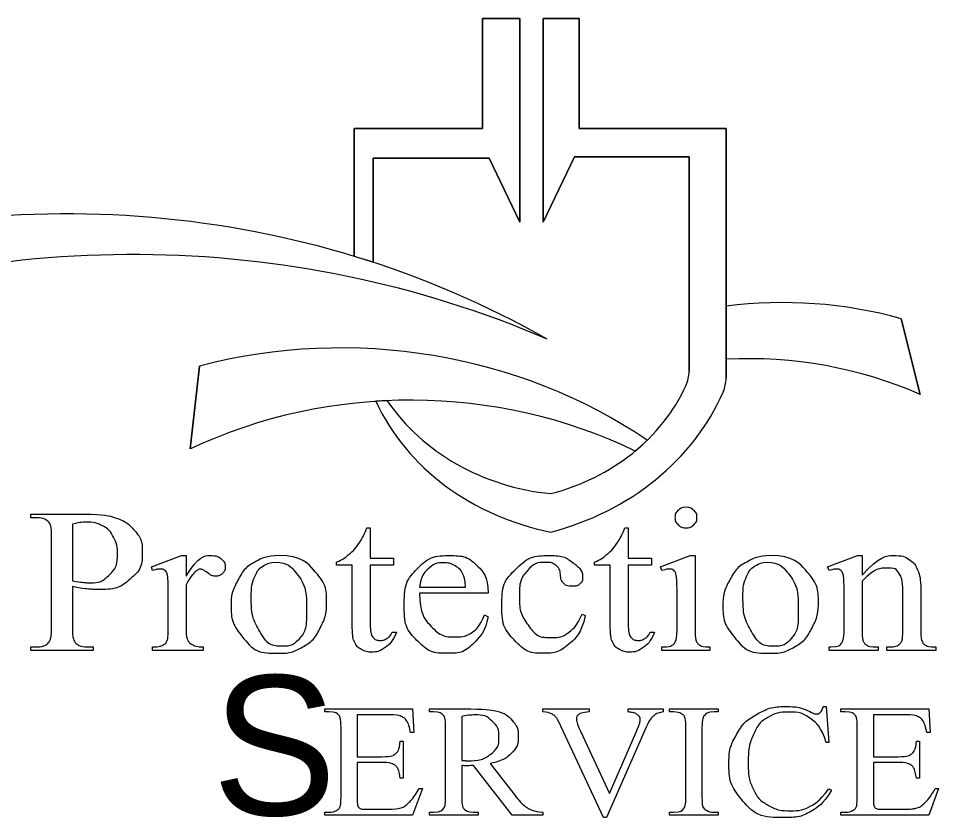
# Model space of a CAD drawing. Extents: x -97 to 34, y -21 to 22.
# Drawn here: x -95.679 to -94.373, y -18.717 to -17.583 of the extents above; entities that cross this region are included whole.
import ezdxf

# ---------------------------------------------------------------- set-up
doc = ezdxf.new("R2010")
doc.units = 0
doc.layers.add('SH_Data', color=7, linetype='Continuous')

msp = doc.modelspace()

# ---------------------------------------------------------------- linework, layer by layer
at = {"layer": 'SH_Data'}
for p, q in [((-94.6744, -17.9919), (-94.6744, -18.0671)), ((-94.399, -18.117), (-94.4257, -18.0096)), ((-95.4219, -18.0767), (-95.4348, -18.1944))]:
    msp.add_line(p, q, dxfattribs=at)
for points in [[(-95.2023, -17.921), (-95.2023, -17.7396), (-95.0199, -17.7396), (-95.0199, -17.5835), (-94.9672, -17.5835), (-94.9672, -17.8724), (-95.0105, -17.7818), (-95.1755, -17.7818), (-95.1755, -17.9295)], [(-95.1755, -17.9295), (-95.1755, -17.7818), (-95.0105, -17.7818), (-94.9672, -17.8724), (-94.9672, -17.5835), (-95.0199, -17.5835), (-95.0199, -17.7396), (-95.2023, -17.7396), (-95.2023, -17.921)], [(-94.7269, -18.084), (-94.7269, -17.7797), (-94.8896, -17.7797), (-94.9339, -17.8724), (-94.9339, -17.5835), (-94.8828, -17.5835), (-94.8828, -17.7396), (-94.6744, -17.7396), (-94.6744, -18.0938)], [(-94.6744, -18.0938), (-94.6744, -17.7396), (-94.8828, -17.7396), (-94.8828, -17.5835), (-94.9339, -17.5835), (-94.9339, -17.8724), (-94.8896, -17.7797), (-94.7269, -17.7797), (-94.7269, -18.084)], [(-94.4257, -18.0096), (-94.399, -18.117)], [(-95.4348, -18.1944), (-95.4219, -18.0767)], [(-95.6535, -18.2919), (-95.6613, -18.2919), (-95.6613, -18.2867), (-95.5852, -18.2867)], [(-95.6022, -18.301), (-95.6022, -18.3815)], [(-95.1842, -18.3065), (-95.1795, -18.3065)], [(-95.1795, -18.3065), (-95.1795, -18.3495), (-95.1466, -18.3495), (-95.1466, -18.3595), (-95.1795, -18.3595), (-95.1795, -18.4444)], [(-94.818, -18.3065), (-94.8133, -18.3065)], [(-94.8133, -18.3065), (-94.8133, -18.3495), (-94.7804, -18.3495), (-94.7804, -18.3595), (-94.8133, -18.3595), (-94.8133, -18.4444)], [(-95.6316, -18.4461), (-95.6316, -18.3211)], [(-95.4884, -18.3669), (-95.49, -18.3617), (-95.4473, -18.3457), (-95.4409, -18.3457)], [(-95.4409, -18.3457), (-95.4409, -18.3751)], [(-94.7654, -18.3669), (-94.7676, -18.3617), (-94.7252, -18.3457), (-94.7185, -18.3457)], [(-94.7185, -18.3457), (-94.7185, -18.4508)], [(-94.5282, -18.3669), (-94.5305, -18.3617), (-94.488, -18.3457), (-94.4814, -18.3457), (-94.4814, -18.3734)], [(-95.2049, -18.4476), (-95.2049, -18.3595), (-95.2272, -18.3595), (-95.2272, -18.3548)], [(-94.8387, -18.4476), (-94.8387, -18.3595), (-94.861, -18.3595), (-94.861, -18.3548)], [(-95.4409, -18.3871), (-95.4409, -18.4498)], [(-94.4814, -18.3819), (-94.4814, -18.4508)], [(-95.6022, -18.3897), (-95.6022, -18.4461)], [(-95.4663, -18.4508), (-95.4663, -18.4003)], [(-95.1095, -18.3907), (-95.0443, -18.3907)], [(-95.0123, -18.3989), (-95.1095, -18.3989)], [(-94.744, -18.4508), (-94.744, -18.4005)], [(-94.4236, -18.4508), (-94.4236, -18.3973)], [(-94.3981, -18.395), (-94.3981, -18.4508)], [(-94.5069, -18.4508), (-94.5069, -18.4022)], [(-95.0171, -18.4298), (-95.0123, -18.4326)], [(-94.8787, -18.4286), (-94.8742, -18.4306)], [(-95.1482, -18.4544), (-95.1423, -18.4544)], [(-94.782, -18.4544), (-94.7761, -18.4544)], [(-95.5804, -18.4752), (-95.5725, -18.4752), (-95.5725, -18.4804), (-95.6613, -18.4804), (-95.6613, -18.4752), (-95.6535, -18.4752)], [(-95.4164, -18.4752), (-95.4164, -18.4804), (-95.4884, -18.4804), (-95.4884, -18.4752)], [(-94.6973, -18.4752), (-94.6973, -18.4804), (-94.7654, -18.4804), (-94.7654, -18.4752)], [(-94.4584, -18.4752), (-94.4584, -18.4804), (-94.5283, -18.4804), (-94.5283, -18.4752), (-94.5252, -18.4752)], [(-94.3767, -18.4752), (-94.3767, -18.4804), (-94.4464, -18.4804), (-94.4464, -18.4752), (-94.4435, -18.4752)], [(-95.2383, -18.5674), (-95.244, -18.5674), (-95.244, -18.5633), (-95.1193, -18.5633), (-95.1176, -18.5965), (-95.1222, -18.5965)], [(-95.198, -18.5716), (-95.198, -18.631), (-95.1625, -18.631)], [(-95.1536, -18.5716), (-95.198, -18.5716)], [(-95.0895, -18.5674), (-95.0955, -18.5674), (-95.0955, -18.5633), (-95.0367, -18.5633)], [(-94.9347, -18.5674), (-94.9347, -18.5633), (-94.8687, -18.5633), (-94.8687, -18.5674)], [(-94.8134, -18.5674), (-94.8134, -18.5633), (-94.7637, -18.5633)], [(-94.7637, -18.5633), (-94.7637, -18.5674)], [(-94.7488, -18.5674), (-94.7546, -18.5674), (-94.7546, -18.5633), (-94.6855, -18.5633), (-94.6855, -18.5674), (-94.6913, -18.5674)], [(-94.5365, -18.5599), (-94.5322, -18.5599)], [(-94.5322, -18.5599), (-94.5285, -18.6111), (-94.5322, -18.6111)], [(-94.5056, -18.5674), (-94.5114, -18.5674), (-94.5114, -18.5633), (-94.3866, -18.5633), (-94.3849, -18.5965), (-94.3896, -18.5965)], [(-94.4654, -18.5716), (-94.4654, -18.631), (-94.4298, -18.631)], [(-94.421, -18.5716), (-94.4654, -18.5716)], [(-95.0496, -18.5739), (-95.0496, -18.6366)], [(-95.2209, -18.6873), (-95.2209, -18.5896)], [(-95.0724, -18.6873), (-95.0724, -18.5901)], [(-94.7879, -18.5892), (-94.8441, -18.7174), (-94.8486, -18.7174), (-94.9091, -18.5875)], [(-94.8811, -18.5949), (-94.84, -18.6832), (-94.8019, -18.596)], [(-94.7314, -18.6873), (-94.7314, -18.5901)], [(-94.7086, -18.5901), (-94.7086, -18.6873)], [(-94.4882, -18.6873), (-94.4882, -18.5896)], [(-95.137, -18.6091), (-95.1327, -18.6091), (-95.1327, -18.6617), (-95.137, -18.6617)], [(-94.4043, -18.6091), (-94.4, -18.6091), (-94.4, -18.6617), (-94.4043, -18.6617)], [(-95.1625, -18.6393), (-95.198, -18.6393), (-95.198, -18.6889)], [(-95.0496, -18.6436), (-95.0496, -18.6873)], [(-94.9347, -18.714), (-94.9779, -18.714), (-95.0328, -18.6436)], [(-95.0094, -18.6407), (-94.9758, -18.6838)], [(-94.4298, -18.6393), (-94.4654, -18.6393), (-94.4654, -18.6889)], [(-95.1102, -18.6762), (-95.1054, -18.6762), (-95.1194, -18.714), (-95.244, -18.714), (-95.244, -18.7099), (-95.2383, -18.7099)], [(-94.3775, -18.6762), (-94.3728, -18.6762), (-94.3867, -18.714), (-94.5114, -18.714), (-94.5114, -18.7099), (-94.5056, -18.7099)], [(-94.5285, -18.6764), (-94.5248, -18.6787)], [(-95.1847, -18.7057), (-95.1572, -18.7057)], [(-95.0327, -18.7099), (-95.0264, -18.7099), (-95.0264, -18.714), (-95.0955, -18.714), (-95.0955, -18.7099), (-95.0895, -18.7099)], [(-94.9347, -18.7099), (-94.9347, -18.714)], [(-94.6855, -18.7099), (-94.6855, -18.714), (-94.7546, -18.714), (-94.7546, -18.7099), (-94.7488, -18.7099)], [(-94.6913, -18.7099), (-94.6855, -18.7099)], [(-94.452, -18.7057), (-94.4246, -18.7057)]]:
    msp.add_lwpolyline(points, dxfattribs=at)
for centre, major_axis, start_param, end_param in [((-95.6103, -18.9732), (1.2569, 0), 0.997452, 1.951337), ((-95.6103, -18.9732), (1.2569, 0), 0.997452, 1.951337), ((-95.5165, -19.1058), (1.3416, 0), 1.117038, 2.009874), ((-95.5165, -19.1058), (1.3416, 0), 1.117038, 2.009874), ((-95.6103, -18.9732), (1.2569, 0), 1.217583, 1.240267), ((-94.5938, -18.4823), (0.56, 0), 1.265921, 1.715192), ((-94.5938, -18.4823), (0.56, 0), 1.265921, 1.715192), ((-95.221, -18.6811), (0.7119, 0), 0.914174, 1.856971), ((-95.221, -18.6811), (0.7119, 0), 0.914174, 1.856971), ((-94.6429, -18.5512), (0.5479, 0), 1.1094, 1.628255), ((-94.6429, -18.5512), (0.5479, 0), 1.1094, 1.628255), ((-94.7891, -18.084), (0.0622, 0), 5.897596, 6.283185), ((-94.7891, -18.084), (0.0622, 0), 5.897596, 6.283185), ((-95.1223, -18.7127), (0.6639, 0), 1.069766, 2.060823), ((-95.1223, -18.7127), (0.6639, 0), 1.069766, 2.060823), ((-94.7366, -18.0938), (0.0622, 0), 5.912758, 6.283185), ((-94.7366, -18.0938), (0.0622, 0), 5.912758, 6.283185), ((-95.006, -18.006), (0.2963, 0), 4.996039, 5.897596), ((-95.006, -18.006), (0.2963, 0), 4.996039, 5.897596), ((-95.0285, -17.9935), (0.3753, 0), 4.996888, 5.912758), ((-95.0285, -17.9935), (0.3753, 0), 4.996888, 5.912758), ((-95.1223, -18.7127), (0.6639, 0), 1.62079, 1.645042), ((-94.8465, -18.0088), (0.3513, 0), 3.530906, 4.492704), ((-94.8465, -18.0088), (0.3513, 0), 3.530906, 4.492704), ((-94.8886, -17.9838), (0.3115, 0), 3.683245, 4.601468), ((-94.8886, -17.9838), (0.3115, 0), 3.683245, 4.601468), ((-95.006, -18.006), (0.2963, 0), 5.465076, 5.547118)]:
    msp.add_ellipse(centre, major_axis=major_axis, ratio=0.88499, start_param=start_param, end_param=end_param, dxfattribs=at)
for points in [[(-94.7312, -18.2772), (-94.7248, -18.2772), (-94.7203, -18.2814), (-94.7158, -18.2856), (-94.7158, -18.2916), (-94.7158, -18.2976), (-94.7203, -18.3019), (-94.7248, -18.3062), (-94.7312, -18.3062), (-94.7377, -18.3062), (-94.7423, -18.3019), (-94.7469, -18.2976), (-94.7469, -18.2916), (-94.7469, -18.2856), (-94.7423, -18.2814), (-94.7378, -18.2772), (-94.7312, -18.2772)], [(-95.6316, -18.3211), (-95.6316, -18.3027), (-95.6357, -18.2982), (-95.6417, -18.2919), (-95.6535, -18.2919)], [(-95.5852, -18.2867), (-95.5573, -18.2867), (-95.5412, -18.2921), (-95.5251, -18.2974), (-95.5141, -18.3101), (-95.503, -18.3228), (-95.503, -18.3403), (-95.503, -18.364), (-95.5198, -18.3788), (-95.5366, -18.3937), (-95.5673, -18.3937), (-95.5748, -18.3937), (-95.5835, -18.3927), (-95.5923, -18.3917), (-95.6022, -18.3897)], [(-95.6022, -18.3815), (-95.5941, -18.3829), (-95.5879, -18.3836), (-95.5816, -18.3843), (-95.5772, -18.3843), (-95.5613, -18.3843), (-95.5497, -18.3728), (-95.5382, -18.3614), (-95.5382, -18.3431), (-95.5382, -18.3305), (-95.5437, -18.3197), (-95.5492, -18.309), (-95.5593, -18.3036), (-95.5694, -18.2983), (-95.5822, -18.2983), (-95.59, -18.2983), (-95.6022, -18.301)], [(-95.2272, -18.3548), (-95.2187, -18.3517), (-95.2099, -18.3442), (-95.2011, -18.3367), (-95.1941, -18.3264), (-95.1906, -18.3209), (-95.1842, -18.3065)], [(-94.861, -18.3548), (-94.8525, -18.3517), (-94.8437, -18.3442), (-94.8349, -18.3367), (-94.8279, -18.3264), (-94.8244, -18.3209), (-94.818, -18.3065)], [(-95.4409, -18.3751), (-95.4233, -18.3457), (-95.4048, -18.3457), (-95.3963, -18.3457), (-95.3908, -18.3505), (-95.3853, -18.3553), (-95.3853, -18.3616), (-95.3853, -18.3671), (-95.3893, -18.371), (-95.3933, -18.3748), (-95.3988, -18.3748), (-95.4042, -18.3748), (-95.4108, -18.3699), (-95.4175, -18.365), (-95.4207, -18.365), (-95.4234, -18.365), (-95.4266, -18.3679), (-95.4335, -18.3737), (-95.4409, -18.3871)], [(-95.3089, -18.3457), (-95.277, -18.3457), (-95.2577, -18.3683), (-95.2413, -18.3876), (-95.2413, -18.4125), (-95.2413, -18.4301), (-95.2503, -18.4481), (-95.2594, -18.4661), (-95.2753, -18.4752), (-95.2911, -18.4843), (-95.3106, -18.4843), (-95.3423, -18.4843), (-95.361, -18.4608), (-95.3768, -18.4409), (-95.3768, -18.4163), (-95.3768, -18.3983), (-95.3672, -18.3805), (-95.3577, -18.3627), (-95.342, -18.3542), (-95.3264, -18.3457), (-95.3089, -18.3457)], [(-95.0123, -18.4326), (-95.0156, -18.4523), (-95.031, -18.4683), (-95.0465, -18.4843), (-95.0699, -18.4843), (-95.0952, -18.4843), (-95.1132, -18.466), (-95.1312, -18.4477), (-95.1312, -18.4167), (-95.1312, -18.3832), (-95.1127, -18.3645), (-95.0943, -18.3457), (-95.0663, -18.3457), (-95.0427, -18.3457), (-95.0275, -18.3602), (-95.0123, -18.3747), (-95.0123, -18.3989)], [(-94.8742, -18.4306), (-94.8799, -18.4566), (-94.8965, -18.4705), (-94.913, -18.4843), (-94.9331, -18.4843), (-94.957, -18.4843), (-94.9748, -18.4656), (-94.9926, -18.4469), (-94.9926, -18.4151), (-94.9926, -18.3843), (-94.9729, -18.365), (-94.9532, -18.3457), (-94.9256, -18.3457), (-94.9048, -18.3457), (-94.8915, -18.3559), (-94.8781, -18.3661), (-94.8781, -18.3771), (-94.8781, -18.3825), (-94.8819, -18.3859), (-94.8857, -18.3892), (-94.8924, -18.3892), (-94.9015, -18.3892), (-94.906, -18.3838), (-94.9087, -18.3809), (-94.9096, -18.3725), (-94.9104, -18.3641), (-94.9158, -18.3597), (-94.9211, -18.3554), (-94.9307, -18.3554), (-94.946, -18.3554), (-94.9554, -18.3659), (-94.9678, -18.3799), (-94.9678, -18.4029), (-94.9678, -18.4262), (-94.9555, -18.4441), (-94.9431, -18.462), (-94.9221, -18.462), (-94.9071, -18.462), (-94.8951, -18.4525), (-94.8866, -18.446), (-94.8787, -18.4286)], [(-94.611, -18.3457), (-94.5791, -18.3457), (-94.5598, -18.3683), (-94.5434, -18.3876), (-94.5434, -18.4125), (-94.5434, -18.4301), (-94.5524, -18.4481), (-94.5615, -18.4661), (-94.5773, -18.4752), (-94.5932, -18.4843), (-94.6127, -18.4843), (-94.6444, -18.4843), (-94.6631, -18.4608), (-94.6789, -18.4409), (-94.6789, -18.4163), (-94.6789, -18.3983), (-94.6693, -18.3805), (-94.6597, -18.3627), (-94.6441, -18.3542), (-94.6285, -18.3457), (-94.611, -18.3457)], [(-94.4814, -18.3734), (-94.4567, -18.3457), (-94.4344, -18.3457), (-94.4229, -18.3457), (-94.4147, -18.3511), (-94.4064, -18.3564), (-94.4015, -18.3687), (-94.3981, -18.3773), (-94.3981, -18.395)], [(-95.3137, -18.3551), (-95.3218, -18.3551), (-95.33, -18.3596), (-95.3382, -18.3641), (-95.3432, -18.3753), (-95.3483, -18.3866), (-95.3483, -18.4043), (-95.3483, -18.4328), (-95.3361, -18.4535), (-95.3239, -18.4742), (-95.304, -18.4742), (-95.2891, -18.4742), (-95.2795, -18.4628), (-95.2698, -18.4514), (-95.2698, -18.4236), (-95.2698, -18.3887), (-95.2859, -18.3688), (-95.2968, -18.3551), (-95.3137, -18.3551)], [(-95.0443, -18.3907), (-95.045, -18.3781), (-95.0475, -18.373), (-95.0513, -18.365), (-95.059, -18.3604), (-95.0666, -18.3559), (-95.0749, -18.3559), (-95.0876, -18.3559), (-95.0977, -18.3651), (-95.1078, -18.3743), (-95.1095, -18.3907)], [(-94.6157, -18.3551), (-94.6239, -18.3551), (-94.6321, -18.3596), (-94.6403, -18.3641), (-94.6453, -18.3753), (-94.6504, -18.3866), (-94.6504, -18.4043), (-94.6504, -18.4328), (-94.6382, -18.4535), (-94.626, -18.4742), (-94.6061, -18.4742), (-94.5912, -18.4742), (-94.5816, -18.4628), (-94.5719, -18.4514), (-94.5719, -18.4236), (-94.5719, -18.3887), (-94.588, -18.3688), (-94.5989, -18.3551), (-94.6157, -18.3551)], [(-95.4663, -18.4003), (-95.4663, -18.3775), (-95.4673, -18.3731), (-95.4683, -18.3688), (-95.471, -18.3668), (-95.4737, -18.3648), (-95.4777, -18.3648), (-95.4824, -18.3648), (-95.4884, -18.3669)], [(-94.744, -18.4005), (-94.744, -18.3792), (-94.7453, -18.3729), (-94.7464, -18.3684), (-94.7487, -18.3666), (-94.751, -18.3648), (-94.755, -18.3648), (-94.7593, -18.3648), (-94.7654, -18.3669)], [(-94.5069, -18.4022), (-94.5069, -18.3787), (-94.508, -18.3736), (-94.5092, -18.3685), (-94.5115, -18.3666), (-94.5139, -18.3648), (-94.5179, -18.3648), (-94.5222, -18.3648), (-94.5282, -18.3669)], [(-94.4236, -18.3973), (-94.4236, -18.3794), (-94.4286, -18.3714), (-94.4335, -18.3633), (-94.4453, -18.3633), (-94.4634, -18.3633), (-94.4814, -18.3819)], [(-95.1095, -18.3989), (-95.1096, -18.428), (-95.0943, -18.4445), (-95.0789, -18.4611), (-95.0582, -18.4611), (-95.0444, -18.4611), (-95.0342, -18.454), (-95.024, -18.447), (-95.0171, -18.4298)], [(-95.6535, -18.4752), (-95.6403, -18.4752), (-95.6347, -18.4671), (-95.6316, -18.4627), (-95.6316, -18.4461)], [(-95.6022, -18.4461), (-95.6022, -18.4644), (-95.598, -18.4689), (-95.5922, -18.4752), (-95.5804, -18.4752)], [(-95.4884, -18.4752), (-95.4777, -18.4752), (-95.4725, -18.472), (-95.4686, -18.4697), (-95.4671, -18.4647), (-95.4663, -18.4623), (-95.4663, -18.4508)], [(-95.4409, -18.4498), (-95.4409, -18.4607), (-95.438, -18.4663), (-95.436, -18.4701), (-95.4309, -18.4726), (-95.4259, -18.4752), (-95.4164, -18.4752)], [(-95.1423, -18.4544), (-95.1477, -18.4684), (-95.1575, -18.4755), (-95.1674, -18.4826), (-95.1778, -18.4826), (-95.1849, -18.4826), (-95.1917, -18.479), (-95.1985, -18.4753), (-95.2017, -18.4685), (-95.2049, -18.4617), (-95.2049, -18.4476)], [(-95.1795, -18.4444), (-95.1795, -18.4571), (-95.1755, -18.4616), (-95.1716, -18.466), (-95.1655, -18.466), (-95.1604, -18.466), (-95.1556, -18.4631), (-95.1508, -18.4601), (-95.1482, -18.4544)], [(-94.7761, -18.4544), (-94.7815, -18.4684), (-94.7913, -18.4755), (-94.8012, -18.4826), (-94.8116, -18.4826), (-94.8187, -18.4826), (-94.8255, -18.479), (-94.8323, -18.4753), (-94.8355, -18.4685), (-94.8387, -18.4617), (-94.8387, -18.4476)], [(-94.8133, -18.4444), (-94.8133, -18.4571), (-94.8093, -18.4616), (-94.8054, -18.466), (-94.7993, -18.466), (-94.7942, -18.466), (-94.7894, -18.4631), (-94.7846, -18.4601), (-94.782, -18.4544)], [(-94.7654, -18.4752), (-94.7551, -18.4752), (-94.7516, -18.4733), (-94.7481, -18.4715), (-94.746, -18.4672), (-94.744, -18.4629), (-94.744, -18.4508)], [(-94.7185, -18.4508), (-94.7185, -18.4631), (-94.7166, -18.4671), (-94.7147, -18.4712), (-94.7109, -18.4732), (-94.7072, -18.4752), (-94.6973, -18.4752)], [(-94.5252, -18.4752), (-94.5144, -18.4752), (-94.5106, -18.4701), (-94.5069, -18.465), (-94.5069, -18.4508)], [(-94.4814, -18.4508), (-94.4814, -18.464), (-94.4797, -18.4672), (-94.4775, -18.4713), (-94.4738, -18.4732), (-94.47, -18.4752), (-94.4584, -18.4752)], [(-94.4435, -18.4752), (-94.4336, -18.4752), (-94.4297, -18.4724), (-94.4258, -18.4696), (-94.4242, -18.4642), (-94.4236, -18.4621), (-94.4236, -18.4508)], [(-94.3981, -18.4508), (-94.3981, -18.4632), (-94.396, -18.4676), (-94.3943, -18.4712), (-94.3906, -18.4732), (-94.3868, -18.4752), (-94.3767, -18.4752)], [(-95.2209, -18.5896), (-95.2209, -18.5752), (-95.224, -18.5719), (-95.2283, -18.5674), (-95.2383, -18.5674)], [(-95.1222, -18.5965), (-95.1247, -18.5845), (-95.1278, -18.5801), (-95.1308, -18.5756), (-95.1368, -18.5733), (-95.1416, -18.5716), (-95.1536, -18.5716)], [(-95.0724, -18.5901), (-95.0724, -18.5758), (-95.0757, -18.5723), (-95.0804, -18.5674), (-95.0895, -18.5674)], [(-95.0367, -18.5633), (-95.011, -18.5633), (-94.9987, -18.5668), (-94.9865, -18.5704), (-94.978, -18.5797), (-94.9695, -18.5891), (-94.9695, -18.6021), (-94.9695, -18.616), (-94.9792, -18.6262), (-94.989, -18.6365), (-95.0094, -18.6407)], [(-94.9091, -18.5875), (-94.9137, -18.5775), (-94.9156, -18.5753), (-94.9186, -18.5718), (-94.923, -18.5699), (-94.9273, -18.568), (-94.9347, -18.5674)], [(-94.8687, -18.5674), (-94.8799, -18.5684), (-94.8833, -18.571), (-94.8866, -18.5735), (-94.8866, -18.5775), (-94.8866, -18.5831), (-94.8811, -18.5949)], [(-94.8019, -18.596), (-94.7963, -18.5831), (-94.7963, -18.5781), (-94.7963, -18.5749), (-94.7997, -18.5719), (-94.8032, -18.569), (-94.8114, -18.5677), (-94.812, -18.5676), (-94.8134, -18.5674)], [(-94.7637, -18.5674), (-94.7723, -18.5689), (-94.7767, -18.5725), (-94.783, -18.5779), (-94.7879, -18.5892)], [(-94.7314, -18.5901), (-94.7314, -18.5786), (-94.733, -18.5749), (-94.7342, -18.5721), (-94.7379, -18.5701), (-94.7431, -18.5674), (-94.7488, -18.5674)], [(-94.6913, -18.5674), (-94.7011, -18.5674), (-94.7056, -18.5729), (-94.7086, -18.5764), (-94.7086, -18.5901)], [(-94.5248, -18.6787), (-94.537, -18.6988), (-94.5532, -18.7081), (-94.5694, -18.7174), (-94.5917, -18.7174), (-94.6318, -18.7174), (-94.6538, -18.6897), (-94.6703, -18.669), (-94.6703, -18.641), (-94.6703, -18.6184), (-94.6594, -18.5996), (-94.6486, -18.5807), (-94.6296, -18.5703), (-94.6106, -18.5599), (-94.5881, -18.5599), (-94.5706, -18.5599), (-94.5536, -18.5679), (-94.5486, -18.5704), (-94.5465, -18.5704), (-94.5432, -18.5704), (-94.5409, -18.5682), (-94.5378, -18.5652), (-94.5365, -18.5599)], [(-94.5322, -18.6111), (-94.5396, -18.588), (-94.5533, -18.5779), (-94.5669, -18.5678), (-94.5861, -18.5678), (-94.6021, -18.5678), (-94.6151, -18.5754), (-94.6281, -18.583), (-94.6355, -18.5997), (-94.6429, -18.6164), (-94.6429, -18.6412), (-94.6429, -18.6617), (-94.6359, -18.6767), (-94.6289, -18.6917), (-94.6148, -18.6997), (-94.6007, -18.7077), (-94.5826, -18.7077), (-94.5669, -18.7077), (-94.5549, -18.7014), (-94.5429, -18.6951), (-94.5285, -18.6764)], [(-94.4882, -18.5896), (-94.4882, -18.5752), (-94.4913, -18.5719), (-94.4956, -18.5674), (-94.5056, -18.5674)], [(-94.3896, -18.5965), (-94.3921, -18.5845), (-94.3951, -18.5801), (-94.3981, -18.5756), (-94.4041, -18.5733), (-94.4089, -18.5716), (-94.421, -18.5716)], [(-95.0496, -18.6366), (-95.0473, -18.6366), (-95.0457, -18.6366), (-95.044, -18.6367), (-95.043, -18.6367), (-95.0201, -18.6367), (-95.0085, -18.6274), (-94.9968, -18.618), (-94.9968, -18.6036), (-94.9968, -18.5895), (-95.0062, -18.5807), (-95.0156, -18.5718), (-95.031, -18.5718), (-95.0379, -18.5718), (-95.0496, -18.5739)], [(-95.1625, -18.631), (-95.1486, -18.631), (-95.144, -18.6271), (-95.1377, -18.622), (-95.137, -18.6091)], [(-94.4298, -18.631), (-94.416, -18.631), (-94.4113, -18.6271), (-94.4051, -18.622), (-94.4043, -18.6091)], [(-95.137, -18.6617), (-95.1387, -18.6507), (-95.1404, -18.6476), (-95.1425, -18.6437), (-95.1474, -18.6415), (-95.1523, -18.6393), (-95.1625, -18.6393)], [(-95.0328, -18.6436), (-95.0388, -18.6438), (-95.0426, -18.6438), (-95.0441, -18.6438), (-95.0459, -18.6438), (-95.0477, -18.6437), (-95.0496, -18.6436)], [(-94.4043, -18.6617), (-94.406, -18.6507), (-94.4077, -18.6476), (-94.4099, -18.6437), (-94.4148, -18.6415), (-94.4197, -18.6393), (-94.4298, -18.6393)], [(-95.1572, -18.7057), (-95.1435, -18.7057), (-95.1373, -18.704), (-95.1311, -18.7022), (-95.1254, -18.697), (-95.118, -18.6901), (-95.1102, -18.6762)], [(-94.4246, -18.7057), (-94.4108, -18.7057), (-94.4046, -18.704), (-94.3984, -18.7022), (-94.3927, -18.697), (-94.3853, -18.6901), (-94.3775, -18.6762)], [(-95.2383, -18.7099), (-95.2326, -18.7099), (-95.2275, -18.7073), (-95.2236, -18.7055), (-95.2223, -18.702), (-95.2209, -18.6984), (-95.2209, -18.6873)], [(-95.198, -18.6889), (-95.198, -18.6989), (-95.1971, -18.701), (-95.1961, -18.7032), (-95.1937, -18.7045), (-95.1914, -18.7057), (-95.1847, -18.7057)], [(-95.0895, -18.7099), (-95.0793, -18.7099), (-95.0749, -18.7037), (-95.0724, -18.7002), (-95.0724, -18.6873)], [(-95.0496, -18.6873), (-95.0496, -18.7016), (-95.0462, -18.705), (-95.0417, -18.7099), (-95.0327, -18.7099)], [(-94.9758, -18.6838), (-94.9644, -18.6988), (-94.9562, -18.7037), (-94.9479, -18.7086), (-94.9347, -18.7099)], [(-94.7488, -18.7099), (-94.7388, -18.7099), (-94.7343, -18.7045), (-94.7314, -18.7009), (-94.7314, -18.6873)], [(-94.7086, -18.6873), (-94.7086, -18.6988), (-94.707, -18.7024), (-94.7059, -18.7052), (-94.7021, -18.7072), (-94.697, -18.7099), (-94.6913, -18.7099)], [(-94.5056, -18.7099), (-94.4999, -18.7099), (-94.4948, -18.7073), (-94.491, -18.7055), (-94.4896, -18.702), (-94.4882, -18.6984), (-94.4882, -18.6873)], [(-94.4654, -18.6889), (-94.4654, -18.6989), (-94.4644, -18.701), (-94.4635, -18.7032), (-94.4611, -18.7045), (-94.4587, -18.7057), (-94.452, -18.7057)]]:
    msp.add_open_spline(points, degree=3, dxfattribs=at)

# ---------------------------------------------------------------- texts
msp.add_text('S', height=0.1981, dxfattribs=at).set_placement((-95.4039, -18.714))

doc.saveas('drawing.dxf')
